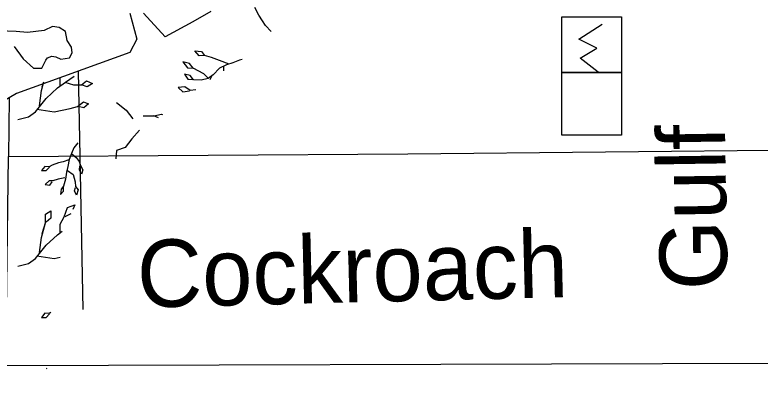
# Model space of a CAD drawing. Extents: x 380424 to 701066, y 1117407 to 1412949.
# Drawn here: x 488619 to 493591, y 1219155 to 1221621 of the extents above; entities that cross this region are included whole.
import ezdxf

# ---------------------------------------------------------------- set-up
doc = ezdxf.new("R2010")
doc.units = 0
for name, color, linetype in [('Cities Incorporated Area', 7, 'Continuous'), ('Culture', 7, 'Continuous'), ('Local Roads Paved', 7, 'Continuous'), ('Local Roads Related Text', 7, 'Continuous'), ('Mangroves', 7, 'Continuous'), ('Narrow Canals', 7, 'Continuous'), ('Section Lines', 7, 'Continuous')]:
    doc.layers.add(name, color=color, linetype=linetype)

msp = doc.modelspace()

# ---------------------------------------------------------------- linework, layer by layer
at = {"layer": 'Cities Incorporated Area'}
for points in [[(489386.5, 1221632.4), (489433.4, 1221459), (489386.1, 1221369.6), (488629.8, 1221096.6), (488193.9, 1220839.1)], [(489927.1, 1221642.9), (489806.3, 1221574.6), (489622.5, 1221474.7), (489476.5, 1221632.4)], [(488615.5, 1221410.7), (488674, 1221328.7), (488744.2, 1221264.3), (488799.3, 1221264.3), (488825.7, 1221319.2), (488836.9, 1221334.1), (488866.8, 1221345.3), (488892.9, 1221341.6), (488926.6, 1221326.6), (488982.6, 1221334.1), (489001.3, 1221367.8), (488997.5, 1221405.1), (488967.6, 1221450), (488956.4, 1221509.8), (488915.3, 1221536), (488870.5, 1221543.5), (488814.5, 1221517.3), (488703.3, 1221504.3), (488627.2, 1221510.2), (488451.6, 1221516.1)]]:
    msp.add_lwpolyline(points, dxfattribs=at)
at = {"layer": 'Culture'}
for p, q in [((492267.7, 1221237.5), (492267.7, 1221608.5)), ((492267.7, 1221608.5), (492667.8, 1221608.5)), ((492667.8, 1221608.5), (492667.8, 1221237.5)), ((492667.8, 1221237.5), (492267.7, 1221237.5))]:
    msp.add_line(p, q, dxfattribs=at)
msp.add_lwpolyline([(492511.8, 1221237.9), (492391.3, 1221332), (492503, 1221399.6), (492382.5, 1221458.5), (492538.3, 1221558.5)], dxfattribs=at)
msp.add_lwpolyline([(492267.7, 1221237.5), (492667.8, 1221237.5), (492667.8, 1220818.8), (492267.7, 1220818.8)], close=True, dxfattribs=at)
at = {"layer": 'Local Roads Paved'}
msp.add_lwpolyline([(504046.1, 1219425.2), (495145.7, 1219377.2), (494695.7, 1219372.9), (493679, 1219291.9), (487761.7, 1219275.6)], dxfattribs=at)
at = {"layer": 'Mangroves'}
msp.add_line((488801.6, 1220161.8), (488823.7, 1220232.7), dxfattribs=at)
for points in [[(490245.9, 1221619.8), (490220.2, 1221671.3)], [(490270.9, 1221580.6), (490245.9, 1221619.8)], [(490292, 1221550.4), (490270.9, 1221580.6)], [(490328.9, 1221511.1), (490292, 1221550.4)], [(490048.5, 1221293.1), (489985.6, 1221316), (489931.3, 1221336), (489885.5, 1221350.3), (489848.3, 1221347.5), (489819.7, 1221381.8), (489865.5, 1221376.1), (489885.5, 1221350.3)], [(490135.3, 1221323.1), (490117.2, 1221318.9)], [(489908.4, 1221198.7), (489879.8, 1221227.3), (489808.3, 1221264.5), (489785.4, 1221296), (489739.6, 1221307.4), (489771.1, 1221267.4), (489808.3, 1221264.5)], [(490031.4, 1221287.4), (489985.6, 1221264.5)], [(490011.4, 1221275.9), (490011.4, 1221246.7)], [(490074.3, 1221301.7), (490031.4, 1221287.4)], [(490117.2, 1221318.9), (490074.3, 1221301.7)], [(489788.3, 1221215.9), (489751.1, 1221224.5)], [(489751.1, 1221224.5), (489774, 1221193)], [(489942.7, 1221221.6), (489908.4, 1221195.9)], [(489985.6, 1221264.5), (489942.7, 1221221.6)], [(488797.1, 1221115.3), (488813.2, 1221174.3)], [(488801.6, 1221141.8), (488811.6, 1221173.9)], [(488903.4, 1221133), (488956.5, 1221172.8)], [(488921.1, 1221150.7), (488921.1, 1221199.6)], [(488952.1, 1221172.8), (489009.6, 1221155.1), (489062.7, 1221155.1), (489098.1, 1221181.7), (489138, 1221164), (489102.6, 1221141.8), (489062.7, 1221155.1)], [(488956.5, 1221172.8), (489015.4, 1221210.9)], [(489774, 1221193), (489814, 1221190.1)], [(489811.1, 1221187.3), (489788.3, 1221215.9)], [(489862.6, 1221184.4), (489811.1, 1221187.3)], [(489908.4, 1221195.9), (489862.6, 1221184.4)], [(489931.3, 1221210.2), (489920.4, 1221187.1)], [(488828.1, 1221062.2), (488903.4, 1221133)], [(489753.9, 1221141.5), (489708.2, 1221135.8)], [(489708.2, 1221135.8), (489739.6, 1221107.2)], [(489788.3, 1221115.8), (489753.9, 1221141.5)], [(488783.8, 1221013.5), (488797.1, 1221115.3)], [(489739.6, 1221107.2), (489785.4, 1221112.9)], [(489826.3, 1221120.5), (489788.3, 1221115.8)], [(488757.3, 1220973.6), (488828.1, 1221062.2)], [(488766.1, 1220991.3), (488881.2, 1220973.6), (488987.5, 1220995.8), (489036.2, 1221009), (489076, 1221040), (489111.4, 1221026.8), (489080.4, 1221000.2), (489040.6, 1221009)], [(489297.4, 1221035.7), (489361.3, 1220984.5)], [(488710.8, 1220940.4), (488757.3, 1220973.6)], [(489361.3, 1220984.5), (489406, 1220927)], [(488640, 1220922.7), (488710.8, 1220940.4)], [(489476.3, 1220946.2), (489546.6, 1220946.2)], [(489546.6, 1220946.2), (489597.7, 1220959)], [(489577.6, 1220932.9), (489546.6, 1220946.2)], [(489597.7, 1220959), (489603.8, 1220955.5)], [(489450.7, 1220850.4), (489399.6, 1220792.9)], [(489399.6, 1220792.9), (489354.9, 1220735.4)], [(489039, 1220766.8), (489013.2, 1220732.5), (488996.1, 1220695.3), (488981.8, 1220655.3), (488973.2, 1220609.5), (488964.4, 1220569.7), (488956, 1220523.7), (488944.6, 1220477.9), (488927.4, 1220457.9), (488924.6, 1220420.7), (488944.6, 1220443.6), (488944.6, 1220477.9)], [(489354.9, 1220735.4), (489297.4, 1220716.2)], [(488998.9, 1220692.4), (489027.5, 1220669.6), (489047.6, 1220641), (489056.2, 1220615.2), (489073.3, 1220586.6), (489064.7, 1220558), (489050.4, 1220583.7), (489053.3, 1220612.3)], [(489297.4, 1220716.2), (489292.2, 1220659.8)], [(488978.9, 1220652.4), (488941.7, 1220640.9), (488910.3, 1220632.4), (488867.4, 1220618.1), (488847.3, 1220606.6), (488818.7, 1220609.5), (488795.9, 1220580.9), (488827.3, 1220580.9), (488850.2, 1220603.8)], [(488970.3, 1220580.9), (489007.5, 1220555.1), (489021.8, 1220506.5), (489024.7, 1220475.1), (489041.9, 1220452.2), (489030.4, 1220417.8), (489016.1, 1220446.4), (489024.7, 1220469.3)], [(488953.2, 1220532.3), (488907.4, 1220523.7), (488873.1, 1220512.2), (488847.3, 1220512.2), (488821.6, 1220489.4), (488853.1, 1220483.6), (488867.4, 1220506.5)], [(488947.6, 1220272.5), (488969.8, 1220334.5)], [(488969.8, 1220334.5), (489018.4, 1220352.2)], [(489018.4, 1220352.2), (489006.8, 1220322)], [(488783.8, 1220033.5), (488797.1, 1220135.3), (488823.7, 1220232.7), (488823.7, 1220290.2), (488859.1, 1220312.3), (488859.1, 1220263.7), (488828.1, 1220237.1)], [(488992.1, 1220292.5), (488952.1, 1220272.5)], [(488921.1, 1220223.8), (488947.6, 1220272.5)], [(488921.1, 1220170.7), (488921.1, 1220223.8)], [(488828.1, 1220082.2), (488903.4, 1220153)], [(488903.4, 1220153), (488933.7, 1220175.8)], [(488757.3, 1219993.6), (488828.1, 1220082.2)], [(488710.8, 1219960.4), (488757.3, 1219993.6)], [(488766.1, 1220011.3), (488881.2, 1219993.6)], [(488881.2, 1219993.6), (488921.8, 1220002.1)], [(488640, 1219942.7), (488710.8, 1219960.4)], [(488818.7, 1219629.5), (488795.9, 1219600.9)], [(488847.3, 1219626.6), (488818.7, 1219629.5)], [(488859, 1219633.3), (488847.3, 1219626.6)], [(488795.9, 1219600.9), (488827.3, 1219600.9)], [(488827.3, 1219600.9), (488850.2, 1219623.8)], [(488831.7, 1219260.1), (488828.1, 1219257.1)]]:
    msp.add_lwpolyline(points, dxfattribs=at)
at = {"layer": 'Narrow Canals'}
msp.add_lwpolyline([(489041.2, 1221245.1), (489073.4, 1219653.5)], dxfattribs=at)
at = {"layer": 'Section Lines'}
for points in [[(488581.8, 1221068.2), (488577.2, 1220675.7), (491241.5, 1220693), (493878.6, 1220719), (493890.6, 1225474.1)], [(488555, 1218964.1), (488577.2, 1220675.7), (491241.5, 1220693), (493878.6, 1220719), (493868.4, 1217607)]]:
    msp.add_lwpolyline(points, dxfattribs=at)

# ---------------------------------------------------------------- texts
at = {"layer": 'Local Roads Related Text'}
for s, rotation, p in [('Gulf ', 90.8947, (493374.1, 1219786.4)), ('Cockroach', 1.4179, (489439.2, 1219665.7))]:
    msp.add_text(s, height=450, rotation=rotation, dxfattribs=at).set_placement(p)

doc.saveas('drawing.dxf')
